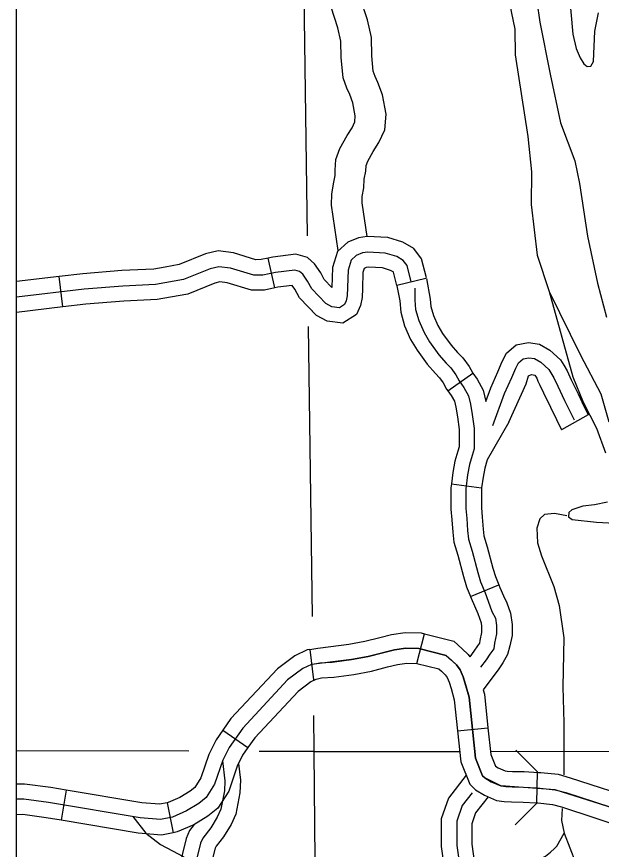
# Model space of a CAD drawing. Extents: x 1377389 to 1380723, y 1168351 to 1170484.
# Drawn here: x 1378340.6 to 1378398, y 1168788.5 to 1168870.2 of the extents above; entities that cross this region are included whole.
import ezdxf

# ---------------------------------------------------------------- set-up
doc = ezdxf.new("R2010")
doc.units = 0
doc.layers.add('B_Fill', color=7, linetype='Continuous')
doc.layers.add('B_Text', color=7, linetype='Continuous')

msp = doc.modelspace()

# ---------------------------------------------------------------- linework, layer by layer
at = {"layer": 'B_Fill'}
for p, q in [((1378365.949, 1168843.602), (1378365.295, 1168846.53)), ((1378345.128, 1168841.737), (1378344.771, 1168844.716)), ((1378382.936, 1168833.506), (1378385.378, 1168835.249)), ((1378396.715, 1168831.143), (1378394.096, 1168829.673)), ((1378383.277, 1168824.375), (1378386.25, 1168823.979)), ((1378385.165, 1168813.309), (1378387.935, 1168814.462)), ((1378379.904, 1168806.758), (1378380.653, 1168809.663)), ((1378369.385, 1168808.122), (1378369.741, 1168805.137)), ((1378369.385, 1168808.122), (1378369.741, 1168805.143)), ((1378360.857, 1168800.208), (1378363.312, 1168798.485)), ((1378383.883, 1168800.132), (1378386.867, 1168800.442)), ((1378391.671, 1168793.038), (1378391.721, 1168796.101)), ((1378345.483, 1168794.312), (1378344.985, 1168791.353)), ((1378355.381, 1168793.074), (1378355.968, 1168790.132))]:
    msp.add_line(p, q, dxfattribs=at)
for points in [[(1378394.45, 1168876.931), (1378395.212, 1168868.507), (1378395.515, 1168867.107), (1378395.917, 1168866.167), (1378396.278, 1168865.587), (1378396.598, 1168865.327), (1378396.957, 1168865.347), (1378397.215, 1168865.807), (1378397.347, 1168868.809), (1378397.721, 1168870.61)], [(1378394.45, 1168876.931), (1378395.212, 1168868.507), (1378395.515, 1168867.107), (1378395.917, 1168866.167), (1378396.278, 1168865.587), (1378396.598, 1168865.327), (1378396.957, 1168865.347), (1378397.215, 1168865.807), (1378397.347, 1168868.809), (1378397.721, 1168870.61)], [(1378391.08, 1168875.808), (1378391.955, 1168869.666), (1378392.967, 1168864.564), (1378393.998, 1168859.803), (1378395.386, 1168856.062), (1378395.851, 1168853.841), (1378396.644, 1168848.68), (1378397.634, 1168844.058), (1378398.522, 1168840.717)], [(1378369.154, 1168848.712), (1378368.812, 1168874.735)], [(1378388.49, 1168873.906), (1378389.502, 1168869.004), (1378389.549, 1168866.463), (1378390.788, 1168858.46), (1378391.137, 1168854.999), (1378391.126, 1168851.778), (1378391.698, 1168846.816), (1378392.866, 1168843.255), (1378395.969, 1168836.999), (1378397.961, 1168833.193), (1378398.737, 1168830.448)], [(1378388.49, 1168873.906), (1378389.502, 1168869.004), (1378389.549, 1168866.463), (1378390.788, 1168858.46), (1378391.137, 1168854.999), (1378391.126, 1168851.778), (1378391.698, 1168846.816), (1378392.866, 1168843.255), (1378395.204, 1168834.873), (1378396.229, 1168832.392), (1378397.514, 1168829.832), (1378398.399, 1168827.412)], [(1378375.015, 1168848.631), (1378374.528, 1168851.939), (1378374.534, 1168852.567), (1378374.673, 1168853.41), (1378374.724, 1168854.268), (1378374.88, 1168855.045), (1378374.914, 1168855.604), (1378375.07, 1168856.047), (1378375.605, 1168856.998), (1378376.166, 1168857.856), (1378376.751, 1168859.124), (1378376.873, 1168860.654), (1378376.511, 1168862.552), (1378376.073, 1168863.743), (1378375.788, 1168864.353), (1378375.605, 1168864.867), (1378375.464, 1168866.36), (1378375.439, 1168868.177), (1378375.049, 1168869.914), (1378374.377, 1168871.982)], [(1378372.184, 1168847.259), (1378371.526, 1168851.733), (1378371.536, 1168852.827), (1378371.728, 1168853.989), (1378371.873, 1168854.623), (1378371.882, 1168855.161), (1378371.945, 1168856.205), (1378372.327, 1168857.29), (1378373.04, 1168858.556), (1378373.534, 1168859.312), (1378373.803, 1168859.895), (1378373.85, 1168860.489), (1378373.61, 1168861.747), (1378373.301, 1168862.588), (1378373.01, 1168863.212), (1378372.653, 1168864.213), (1378372.466, 1168866.198), (1378372.443, 1168867.824), (1378372.152, 1168869.12), (1378371.489, 1168871.16)], [(1378380.823, 1168844.584), (1378380.347, 1168846.456), (1378379.59, 1168847.466), (1378378.526, 1168848.081), (1378377.052, 1168848.535), (1378375.007, 1168848.63), (1378374.163, 1168848.521), (1378373.112, 1168848.099), (1378372.107, 1168847.189), (1378371.617, 1168845.609), (1378371.551, 1168843.637)], [(1378380.823, 1168844.584), (1378380.347, 1168846.456), (1378379.59, 1168847.466), (1378378.526, 1168848.081), (1378377.052, 1168848.535), (1378375.007, 1168848.63), (1378374.163, 1168848.521), (1378373.112, 1168848.099), (1378372.107, 1168847.189), (1378371.617, 1168845.609), (1378371.551, 1168843.637)], [(1378379.343, 1168844.207), (1378378.942, 1168845.784), (1378378.555, 1168846.299), (1378377.911, 1168846.672), (1378376.788, 1168847.018), (1378375.069, 1168847.097), (1378374.551, 1168847.031), (1378373.935, 1168846.783), (1378373.442, 1168846.337), (1378373.137, 1168845.352), (1378373.052, 1168842.809), (1378372.959, 1168842.328), (1378372.804, 1168841.986), (1378372.289, 1168841.659), (1378371.549, 1168841.75), (1378370.945, 1168842.083), (1378369.568, 1168843.507), (1378369.158, 1168844.263), (1378368.689, 1168844.938), (1378368.386, 1168845.214), (1378367.905, 1168845.348), (1378366.011, 1168845.125), (1378364.777, 1168844.85), (1378363.878, 1168844.838), (1378361.592, 1168845.551), (1378360.472, 1168845.677), (1378359.616, 1168845.487), (1378356.995, 1168844.414), (1378354.246, 1168843.92), (1378351.033, 1168843.78), (1378347.243, 1168843.474), (1378340.611, 1168842.68)], [(1378365.295, 1168846.53), (1378364.599, 1168846.375), (1378364.102, 1168846.369), (1378361.908, 1168847.053), (1378360.389, 1168847.224), (1378359.157, 1168846.95), (1378356.566, 1168845.889), (1378355.191, 1168845.642)], [(1378371.552, 1168843.653), (1378370.811, 1168844.419), (1378370.461, 1168845.065), (1378369.846, 1168845.95), (1378369.147, 1168846.588), (1378368.025, 1168846.901), (1378365.754, 1168846.633), (1378365.295, 1168846.53)], [(1378371.552, 1168843.653), (1378370.811, 1168844.419), (1378370.461, 1168845.065), (1378369.846, 1168845.95), (1378369.182, 1168846.556)], [(1378355.191, 1168845.642), (1378354.077, 1168845.442), (1378350.938, 1168845.305), (1378347.091, 1168844.994), (1378344.771, 1168844.716)], [(1378380.786, 1168844.514), (1378377.916, 1168843.844), (1378377.587, 1168845.136), (1378377.557, 1168845.175), (1378377.318, 1168845.314), (1378376.533, 1168845.556), (1378375.13, 1168845.621), (1378374.926, 1168845.595), (1378374.729, 1168845.516), (1378374.602, 1168845.105), (1378374.549, 1168843.537)], [(1378380.786, 1168844.514), (1378377.916, 1168843.844), (1378377.587, 1168845.136), (1378377.557, 1168845.175), (1378377.318, 1168845.314), (1378376.533, 1168845.556), (1378375.13, 1168845.621), (1378374.926, 1168845.595), (1378374.729, 1168845.516), (1378374.602, 1168845.105), (1378374.549, 1168843.537)], [(1378344.771, 1168844.716), (1378340.611, 1168844.218)], [(1378380.828, 1168844.529), (1378381.21, 1168842.481), (1378381.28, 1168841.778), (1378381.528, 1168840.9), (1378381.956, 1168839.911), (1378382.42, 1168839.137), (1378383.249, 1168837.976), (1378383.894, 1168837.249), (1378384.407, 1168836.736), (1378385.012, 1168835.891), (1378385.351, 1168835.287), (1378385.378, 1168835.249)], [(1378365.949, 1168843.602), (1378364.948, 1168843.379), (1378363.663, 1168843.363), (1378361.288, 1168844.104), (1378360.552, 1168844.187), (1378360.058, 1168844.077), (1378357.409, 1168842.992), (1378355.722, 1168842.689)], [(1378374.549, 1168843.537), (1378374.52, 1168842.644), (1378374.371, 1168841.878), (1378373.964, 1168840.978), (1378372.633, 1168840.133), (1378371.087, 1168840.323), (1378370.041, 1168840.9), (1378368.37, 1168842.628), (1378367.902, 1168843.489), (1378367.661, 1168843.837), (1378366.258, 1168843.671), (1378365.949, 1168843.602)], [(1378374.549, 1168843.537), (1378374.52, 1168842.644), (1378374.371, 1168841.878), (1378373.964, 1168840.978), (1378372.633, 1168840.133), (1378371.087, 1168840.323), (1378370.041, 1168840.9), (1378369.245, 1168841.723)], [(1378377.919, 1168843.813), (1378378.21, 1168842.332), (1378378.321, 1168841.218), (1378378.695, 1168839.893), (1378379.281, 1168838.538), (1378379.908, 1168837.492), (1378380.9, 1168836.103), (1378381.71, 1168835.191), (1378382.111, 1168834.789), (1378382.476, 1168834.28), (1378382.813, 1168833.678), (1378382.936, 1168833.506)], [(1378379.682, 1168843.591), (1378379.682, 1168842.405), (1378379.773, 1168841.493), (1378380.085, 1168840.387), (1378380.594, 1168839.212), (1378381.141, 1168838.299), (1378382.053, 1168837.022), (1378382.782, 1168836.201), (1378383.238, 1168835.745), (1378383.721, 1168835.071), (1378384.058, 1168834.468), (1378384.514, 1168833.829), (1378384.97, 1168833.008), (1378385.152, 1168832.187), (1378385.335, 1168831.183), (1378385.517, 1168829.815), (1378385.517, 1168829.085), (1378385.517, 1168827.808), (1378385.335, 1168827.169), (1378385.061, 1168826.257), (1378384.879, 1168825.253), (1378384.697, 1168823.885), (1378384.697, 1168821.969), (1378384.788, 1168820.965), (1378384.879, 1168819.779), (1378384.97, 1168818.958), (1378385.335, 1168817.772), (1378385.882, 1168815.674), (1378386.155, 1168814.761), (1378386.611, 1168813.667), (1378386.885, 1168812.845), (1378387.249, 1168811.842), (1378387.614, 1168811.203), (1378387.705, 1168810.473), (1378387.705, 1168809.652), (1378387.523, 1168808.74), (1378387.432, 1168808.193), (1378387.067, 1168807.645), (1378386.702, 1168807.098), (1378386.155, 1168806.368)], [(1378355.722, 1168842.689), (1378354.409, 1168842.453), (1378351.124, 1168842.311), (1378347.39, 1168842.008), (1378345.128, 1168841.737)], [(1378345.128, 1168841.737), (1378340.611, 1168841.197)], [(1378369.644, 1168811.353), (1378369.27, 1168839.809)], [(1378386.656, 1168832.464), (1378387.146, 1168833.787), (1378387.852, 1168835.377), (1378388.266, 1168836.37), (1378388.705, 1168837.192), (1378389.655, 1168838.016), (1378390.842, 1168838.229), (1378391.94, 1168838.078), (1378392.951, 1168837.492), (1378393.995, 1168836.528), (1378394.308, 1168836.028)], [(1378387.353, 1168830.105), (1378388.51, 1168833.232), (1378389.204, 1168834.795), (1378389.598, 1168835.738), (1378389.876, 1168836.258), (1378390.314, 1168836.639), (1378390.873, 1168836.739), (1378391.452, 1168836.659), (1378392.071, 1168836.299), (1378392.852, 1168835.58), (1378393.353, 1168834.78), (1378393.715, 1168833.959), (1378394.397, 1168832.559), (1378394.959, 1168831.359), (1378395.321, 1168830.639)], [(1378394.308, 1168836.028), (1378394.657, 1168835.471), (1378395.05, 1168834.579), (1378395.726, 1168833.194), (1378396.284, 1168832.002), (1378396.715, 1168831.143)], [(1378385.378, 1168835.249), (1378385.808, 1168834.646), (1378386.413, 1168833.556), (1378386.656, 1168832.464)], [(1378388.933, 1168830.42), (1378390.608, 1168834.191), (1378390.854, 1168834.959), (1378391.138, 1168835.092), (1378391.476, 1168835.044), (1378391.656, 1168834.753), (1378391.766, 1168834.435)], [(1378391.766, 1168834.435), (1378391.958, 1168834.042), (1378392.329, 1168833.316), (1378393.019, 1168831.901), (1378393.585, 1168830.692), (1378394.096, 1168829.673)], [(1378382.936, 1168833.506), (1378383.267, 1168833.042), (1378383.579, 1168832.48), (1378383.709, 1168831.896), (1378383.88, 1168830.954), (1378384.045, 1168829.717), (1378384.045, 1168829.085), (1378384.045, 1168828.014), (1378383.922, 1168827.583), (1378383.627, 1168826.601), (1378383.424, 1168825.482), (1378383.277, 1168824.375)], [(1378388.933, 1168830.42), (1378386.801, 1168826.74), (1378386.549, 1168825.9), (1378386.388, 1168825.016), (1378386.25, 1168823.979)], [(1378383.277, 1168824.375), (1378383.224, 1168823.982), (1378383.224, 1168821.902), (1378383.321, 1168820.842), (1378383.413, 1168819.641), (1378383.522, 1168818.658), (1378383.918, 1168817.37), (1378384.464, 1168815.276), (1378384.767, 1168814.266), (1378385.165, 1168813.309)], [(1378386.25, 1168823.979), (1378386.224, 1168823.783), (1378386.224, 1168822.038), (1378386.31, 1168821.093), (1378386.4, 1168819.922), (1378386.473, 1168819.27), (1378386.805, 1168818.189), (1378387.353, 1168816.086), (1378387.596, 1168815.276), (1378387.935, 1168814.462)], [(1378398.592, 1168822.59), (1378397.315, 1168822.309), (1378396.197, 1168822.188), (1378395.101, 1168821.827), (1378394.802, 1168821.547), (1378394.783, 1168821.127), (1378395.143, 1168820.867), (1378397.539, 1168820.628), (1378401.033, 1168820.43)], [(1378398.592, 1168822.59), (1378397.315, 1168822.309), (1378396.197, 1168822.188), (1378395.101, 1168821.827), (1378394.802, 1168821.547), (1378394.783, 1168821.127), (1378395.143, 1168820.867), (1378397.539, 1168820.628), (1378401.033, 1168820.43)], [(1378394.608, 1168821.226), (1378393.405, 1168821.452), (1378392.427, 1168821.376), (1378391.976, 1168820.925), (1378391.675, 1168820.022), (1378391.75, 1168818.592), (1378392.126, 1168817.312), (1378393.33, 1168814.302), (1378393.856, 1168812.42), (1378394.308, 1168809.259), (1378394.232, 1168804.442), (1378394.308, 1168800.905), (1378394.308, 1168795.811)], [(1378387.935, 1168814.462), (1378388.043, 1168814.202), (1378388.413, 1168813.371), (1378388.74, 1168812.696), (1378389.092, 1168811.696), (1378389.233, 1168810.568), (1378389.233, 1168809.501), (1378389.026, 1168808.465), (1378388.799, 1168807.642), (1378388.338, 1168806.798), (1378387.95, 1168806.215), (1378386.405, 1168804.154)], [(1378385.165, 1168813.309), (1378385.231, 1168813.15), (1378385.561, 1168812.391), (1378385.866, 1168811.65), (1378386.19, 1168810.729), (1378386.233, 1168810.382), (1378386.233, 1168809.798), (1378386.075, 1168809.005), (1378386.031, 1168808.746), (1378385.842, 1168808.461), (1378385.5, 1168807.948), (1378385.092, 1168807.404)], [(1378369.387, 1168808.122), (1378370.157, 1168808.236), (1378371.448, 1168808.404), (1378373.232, 1168808.636), (1378374.79, 1168808.919), (1378376.268, 1168809.304), (1378377.41, 1168809.6), (1378378.732, 1168809.782), (1378380.309, 1168809.752), (1378380.653, 1168809.663)], [(1378380.653, 1168809.663), (1378383.511, 1168808.926), (1378384.326, 1168808.191), (1378384.923, 1168807.632), (1378385.092, 1168807.404)], [(1378401.756, 1168791.72), (1378393.472, 1168794.361), (1378388.136, 1168794.736), (1378386.567, 1168795.517), (1378386.345, 1168795.734), (1378385.642, 1168797.447), (1378385.02, 1168803.444), (1378384.453, 1168805.419), (1378384.144, 1168806.116), (1378383.778, 1168806.612), (1378382.766, 1168807.54), (1378380.101, 1168808.228), (1378378.823, 1168808.252), (1378377.706, 1168808.098), (1378375.12, 1168807.426), (1378373.467, 1168807.126), (1378369.539, 1168806.657), (1378368.686, 1168806.246), (1378367.204, 1168805.127), (1378362.797, 1168800.41), (1378361.465, 1168798.512), (1378360.844, 1168797.243), (1378360.038, 1168794.891), (1378359.197, 1168793.58), (1378358.486, 1168793.011), (1378357.298, 1168792.276), (1378355.909, 1168791.678), (1378354.734, 1168791.444), (1378352.735, 1168791.599), (1378343.748, 1168793.111), (1378341.307, 1168793.441), (1378340.611, 1168793.432)], [(1378369.386, 1168808.122), (1378369.122, 1168808.09), (1378367.916, 1168807.51), (1378366.215, 1168806.226), (1378361.65, 1168801.34), (1378360.857, 1168800.208)], [(1378369.867, 1168806.718), (1378370.356, 1168806.807), (1378371.593, 1168806.883), (1378373.467, 1168807.126), (1378375.12, 1168807.426), (1378376.652, 1168807.825), (1378377.706, 1168808.098), (1378378.823, 1168808.252), (1378380.101, 1168808.228), (1378382.766, 1168807.54), (1378383.292, 1168807.066), (1378383.778, 1168806.612), (1378384.144, 1168806.116), (1378384.453, 1168805.419), (1378384.663, 1168804.681), (1378385.02, 1168803.444), (1378385.642, 1168797.447), (1378386.345, 1168795.734), (1378386.567, 1168795.517), (1378387.191, 1168795.144), (1378388.136, 1168794.736), (1378388.616, 1168794.661), (1378389.235, 1168794.629), (1378390.374, 1168794.623), (1378391.713, 1168794.539), (1378393.472, 1168794.361), (1378394.515, 1168794.073), (1378401.756, 1168791.72)], [(1378369.741, 1168805.137), (1378370.534, 1168805.343), (1378371.733, 1168805.416), (1378373.693, 1168805.67), (1378375.438, 1168805.988), (1378377.022, 1168806.4), (1378377.993, 1168806.652), (1378378.91, 1168806.778), (1378379.9, 1168806.759), (1378379.904, 1168806.758)], [(1378379.904, 1168806.758), (1378382.049, 1168806.205), (1378382.296, 1168805.982), (1378382.673, 1168805.629), (1378382.864, 1168805.371), (1378383.065, 1168804.917), (1378383.248, 1168804.276), (1378383.569, 1168803.162), (1378383.883, 1168800.132)], [(1378369.973, 1168805.17), (1378369.486, 1168804.936), (1378368.23, 1168803.988), (1378363.986, 1168799.445), (1378363.312, 1168798.485)], [(1378386.405, 1168804.154), (1378386.525, 1168803.737), (1378386.867, 1168800.442)], [(1378370.693, 1168702.096), (1378369.818, 1168798.094), (1378369.771, 1168801.627)], [(1378360.857, 1168800.208), (1378360.194, 1168799.263), (1378359.481, 1168797.808), (1378358.702, 1168795.537), (1378358.088, 1168794.578), (1378357.635, 1168794.216), (1378356.616, 1168793.585), (1378355.469, 1168793.092), (1378355.381, 1168793.074)], [(1378386.867, 1168800.442), (1378387.139, 1168797.824), (1378387.611, 1168796.673), (1378387.889, 1168796.507), (1378388.563, 1168796.215), (1378388.773, 1168796.183), (1378389.279, 1168796.156), (1378390.425, 1168796.15), (1378391.837, 1168796.062), (1378392.069, 1168796.039)], [(1378383.883, 1168800.132), (1378384.199, 1168797.084), (1378385.098, 1168794.894), (1378385.663, 1168794.342), (1378386.519, 1168793.831), (1378387.724, 1168793.309), (1378388.465, 1168793.195), (1378389.193, 1168793.157), (1378390.324, 1168793.151), (1378391.592, 1168793.072), (1378391.766, 1168793.054)], [(1378357.526, 1168798.134), (1378340.611, 1168798.188)], [(1378363.312, 1168798.485), (1378362.784, 1168797.732), (1378362.258, 1168796.657), (1378361.423, 1168794.222), (1378360.348, 1168792.544), (1378359.369, 1168791.761), (1378358.006, 1168790.917), (1378356.365, 1168790.212), (1378355.968, 1168790.132)], [(1378369.818, 1168798.094), (1378364.426, 1168798.111)], [(1378369.818, 1168798.094), (1378384.093, 1168798.113)], [(1378387.108, 1168798.117), (1378413.443, 1168798.152)], [(1378389.6, 1168798.223), (1378391.721, 1168796.101)], [(1378360.83, 1168797.206), (1378361.051, 1168795.244), (1378361.005, 1168794.243), (1378360.651, 1168792.437), (1378360.302, 1168791.652), (1378359.657, 1168790.623), (1378358.873, 1168789.613), (1378358.66, 1168789.11), (1378358.319, 1168787.785)], [(1378362.397, 1168796.942), (1378362.583, 1168795.295), (1378362.526, 1168794.06), (1378362.117, 1168791.974), (1378361.654, 1168790.933), (1378360.911, 1168789.747), (1378360.202, 1168788.834), (1378360.111, 1168788.619), (1378359.816, 1168787.473), (1378359.753, 1168787.074)], [(1378384.735, 1168795.78), (1378382.984, 1168793.541), (1378382.28, 1168791.515), (1378382.288, 1168788.789), (1378382.641, 1168786.293), (1378383.116, 1168784.511), (1378383.276, 1168783.709)], [(1378392.069, 1168796.039), (1378393.755, 1168795.867), (1378394.954, 1168795.537), (1378401.828, 1168793.303)], [(1378345.483, 1168794.312), (1378343.969, 1168794.566), (1378341.397, 1168794.914), (1378340.611, 1168794.905)], [(1378355.381, 1168793.074), (1378354.645, 1168792.927), (1378352.914, 1168793.062), (1378345.483, 1168794.312)], [(1378385.314, 1168794.041), (1378384.343, 1168792.8), (1378383.809, 1168791.259), (1378383.815, 1168788.898), (1378384.141, 1168786.597), (1378384.605, 1168784.857), (1378384.827, 1168783.737), (1378384.75, 1168782.956), (1378384.154, 1168781.975), (1378382.562, 1168780.214), (1378381.327, 1168779.273), (1378380.53, 1168778.472), (1378379.994, 1168777.671), (1378379.557, 1168776.71), (1378379.2, 1168775.93), (1378378.883, 1168775.149), (1378378.466, 1168774.349), (1378378.069, 1168773.288), (1378377.871, 1168772.668)], [(1378386.893, 1168793.669), (1378385.654, 1168792.086), (1378385.282, 1168791.013), (1378385.287, 1168789.004), (1378385.586, 1168786.891), (1378386.04, 1168785.19), (1378386.218, 1168784.293)], [(1378391.671, 1168793.038), (1378389.549, 1168790.917)], [(1378391.766, 1168793.054), (1378393.2, 1168792.908), (1378394.091, 1168792.663), (1378400.744, 1168790.501)], [(1378394.169, 1168792.502), (1378394.074, 1168791.324), (1378394.354, 1168790.081), (1378396.009, 1168785.777)], [(1378344.985, 1168791.353), (1378343.519, 1168791.6), (1378341.213, 1168791.912), (1378340.611, 1168791.905)], [(1378355.968, 1168790.132), (1378354.826, 1168789.904), (1378352.548, 1168790.082), (1378344.985, 1168791.353)], [(1378352.001, 1168791.723), (1378353.304, 1168790.09), (1378354.745, 1168788.983), (1378355.918, 1168788.346), (1378356.957, 1168787.809), (1378357.561, 1168787.373), (1378358.18, 1168786.912)], [(1378358.036, 1168790.936), (1378357.592, 1168790.364), (1378357.261, 1168789.583), (1378356.876, 1168788.085), (1378356.79, 1168787.546)], [(1378385.739, 1168786.673), (1378389.546, 1168786.833), (1378391.192, 1168787.238), (1378391.863, 1168787.498), (1378392.512, 1168787.845), (1378393.025, 1168788.223), (1378393.392, 1168788.592), (1378393.647, 1168788.822), (1378394.354, 1168790.081)]]:
    msp.add_lwpolyline(points, dxfattribs=at)
at = {"layer": 'B_Text'}
msp.add_lwpolyline([(1378340.611, 1169579.427), (1379848.033, 1169579.427), (1379848.033, 1168702.096), (1378340.611, 1168702.096)], close=True, dxfattribs=at)

doc.saveas('drawing.dxf')
